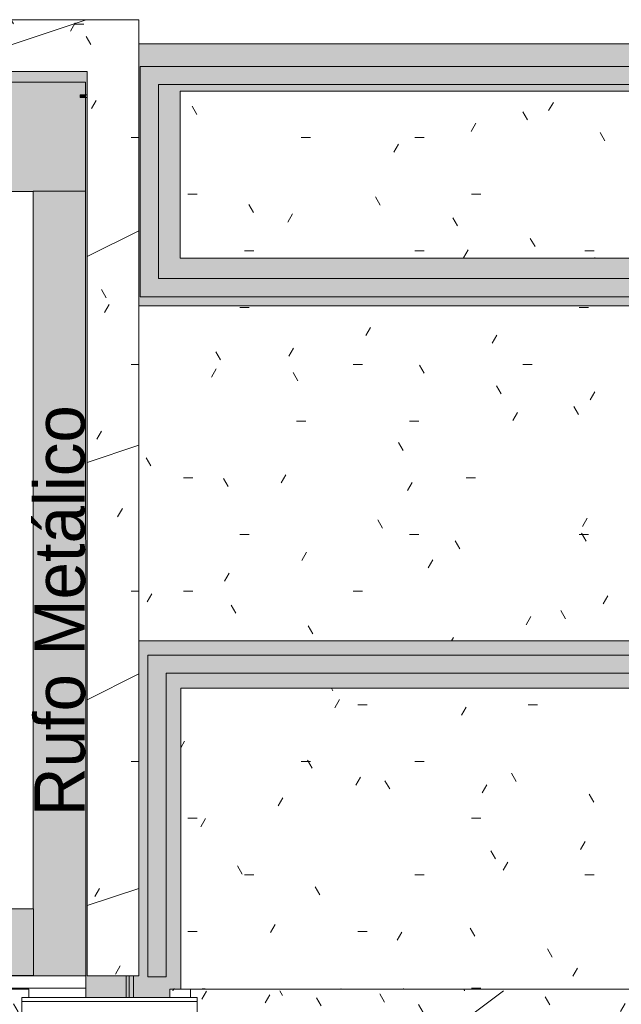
# Model space of a CAD drawing. Header units: millimetres. Extents: x -18260 to 188148, y -14086 to 2351883.
# Tile 536 of 592: x 59749 to 61904, y 4617 to 8144. Entities that reach past the tile are written whole.
import ezdxf

# ---------------------------------------------------------------- set-up
doc = ezdxf.new("R2010")
doc.units = ezdxf.units.MM
for name, color, linetype, lineweight in [('A-AREA', 32, 'Continuous', 9), ('A-CLNG-PATT', 13, 'Continuous', 9), ('A-FLOR', 192, 'Continuous', 18), ('A-FLOR-PATT', 8, 'Continuous', 18), ('A-GLAZ', 151, 'Continuous', 9), ('A-GLAZ-SILL', 1, 'Continuous', 9), ('A-ROOF', 132, 'Continuous', 9), ('A-ROOF-OTLN', 132, 'Continuous', 9), ('A-ROOF-PATT', 132, 'Continuous', 9), ('A-WALL', 113, 'Continuous', 18), ('A-WALL-PATT', 111, 'Continuous', 25), ('G-ANNO-TEXT', 231, 'Continuous', 9), ('I-WALL', 2, 'Continuous', 18), ('S-COLS', 52, 'Continuous', 9)]:
    doc.layers.add(name, color=color, linetype=linetype, lineweight=lineweight)
doc.styles.add('Century Gothic_3', font='GOTHIC.TTF', dxfattribs={"height": 180})
pattern_1 = [(0, (0, 0), (812.8, 203.2), [33.528, -576.072, 33.528, -576.072, -3251.2]), (0, (0, 0), (812.8, 203.2), [-1219.2, 33.528, -1185.672, 33.528, -576.072, -1422.4]), (0, (0, 0), (812.8, 203.2), [-3048, 33.528, -372.872, 33.528, -982.472]), (120, (304.8, 101.6), (-582.3764, 602.3054), [33.528, -576.072, 33.528, -576.072, -3251.2]), (120, (304.8, 101.6), (-582.3764, 602.3054), [-1219.2, 33.528, -1185.672, 33.528, -576.072, -1422.4]), (120, (304.8, 101.6), (-582.3764, 602.3054), [-3048, 33.528, -372.872, 33.528, -982.472]), (240, (406.4, 508), (-230.4236, -805.5054), [33.528, -576.072, 33.528, -576.072, -3251.2]), (240, (406.4, 508), (-230.4236, -805.5054), [-1219.2, 33.528, -1185.672, 33.528, -576.072, -1422.4]), (240, (406.4, 508), (-230.4236, -805.5054), [-3048, 33.528, -372.872, 33.528, -982.472])]

# ---------------------------------------------------------------- blocks, each defined once
blk = doc.blocks.new('FP_220-PLANTA DE IMPERMEABILIZAÇÃO - 1 PAV_')
at = {"layer": 'A-GLAZ-SILL', "lineweight": 5}
for p, q in [((642.3, -101), (642.4, -101.3)), ((642.4, -101.3), (642.5, -101.5)), ((642.5, -101.5), (642.7, -101.8)), ((642.7, -101.8), (642.8, -102)), ((642.8, -102), (642.9, -102.3)), ((642.9, -102.3), (643.1, -102.6)), ((643.1, -102.6), (643.2, -102.8)), ((643.2, -102.8), (643.3, -103.1)), ((643.3, -103.1), (643.4, -103.3)), ((643.4, -103.3), (643.6, -103.6)), ((643.6, -103.6), (643.7, -103.8)), ((643.7, -103.8), (643.8, -104.1)), ((643.8, -104.1), (644, -104.3)), ((644, -104.3), (644.1, -104.5)), ((644.1, -104.5), (644.2, -104.8)), ((644.2, -104.8), (644.3, -105)), ((644.3, -105), (644.5, -105.2)), ((644.5, -105.2), (644.6, -105.4)), ((644.6, -105.4), (644.7, -105.6)), ((644.7, -105.6), (644.9, -105.8)), ((644.9, -105.8), (645, -106)), ((645, -106), (645.1, -106.2)), ((645.1, -106.2), (645.2, -106.4)), ((645.2, -106.4), (645.4, -106.6)), ((645.4, -106.6), (645.5, -106.8)), ((645.5, -106.8), (645.6, -107)), ((645.6, -107), (645.8, -107.1)), ((645.8, -107.1), (645.9, -107.3)), ((645.9, -107.3), (646, -107.4)), ((646, -107.4), (646.1, -107.6)), ((646.1, -107.6), (646.3, -107.7)), ((1084.7, -108.7), (1084.8, -108.6)), ((1084.8, -108.6), (1084.9, -108.6)), ((1084.9, -108.6), (1085.1, -108.6)), ((1085.1, -108.6), (1085.2, -108.6)), ((1085.2, -108.6), (1085.3, -108.5)), ((1085.3, -108.5), (1085.4, -108.5)), ((1085.4, -108.5), (1085.6, -108.4)), ((1085.6, -108.4), (1085.7, -108.3)), ((1085.7, -108.3), (1085.8, -108.2)), ((1085.8, -108.2), (1086, -108.1)), ((1086, -108.1), (1086.1, -108)), ((1086.1, -108), (1086.2, -107.9))]:
    blk.add_line(p, q, dxfattribs=at)
at = {"layer": 'A-GLAZ-SILL', "color": 90, "lineweight": 5}
blk.add_line((-1625, -107.5), (1625, -107.5), dxfattribs=at)
blk = doc.blocks.new('CC_PEITORIL - PEITORIL-3983219-PLANTA DE IMPERMEABILIZAÇÃO - 1 PAV_')
at = {"layer": 'A-GLAZ-SILL', "lineweight": 5}
h = blk.add_hatch(dxfattribs=at)
h.set_pattern_fill('FP_226', color=256, style=0, pattern_type=2)
h.set_pattern_definition([(180, (10194.94, 4564.16), (-406.4, -101.6), [33.528, -271.272, 33.528, -1896.872]), (180, (10194.94, 4564.16), (-406.4, -101.6), [-338.328, -271.272, 33.528, -576.072, -1016]), (180, (10194.94, 4564.16), (-406.4, -101.6), [-1219.2, 33.528, -271.272, 33.528, -677.672]), (180, (10194.94, 4564.16), (-406.4, -101.6), [-1557.528, -169.672, 33.528, -474.472]), (300, (10042.55, 4513.36), (291.1882, -301.1527), [33.528, -271.272, 33.528, -271.272, -1625.6]), (300, (10042.55, 4513.36), (291.1882, -301.1527), [-609.6, 33.528, -576.072, 33.528, -271.272, -711.2]), (300, (10042.55, 4513.36), (291.1882, -301.1527), [-1524, 33.528, -169.672, 33.528, -474.472]), (60, (9991.75, 4310.16), (115.2118, 402.7527), [33.528, -271.272, 33.528, -271.272, -1625.6]), (60, (9991.75, 4310.16), (115.2118, 402.7527), [-609.6, 33.528, -576.072, 33.528, -271.272, -711.2]), (60, (9991.75, 4310.16), (115.2118, 402.7527), [-1524, 33.528, -169.672, 33.528, -474.472])])
h.paths.add_polyline_path([(-1600, 17.5), (-1600, -77.5), (-1625, -77.5), (-1625, -101), (1625, -101), (1625, -77.5), (1600, -77.5), (1600, 17.5), (-1570, 17.5)])
h = blk.add_hatch(dxfattribs=at)
h.set_pattern_fill('FP_227', color=256, style=0, pattern_type=2)
h.set_pattern_definition([(36.87, (9559.94, 2976.66), (-4762.494, -3175.0085), [793.75, -7143.75]), (26.565, (8607.44, 3452.9), (1587.5, 1587.5), [1774.88, -1774.88]), (18.435, (8607.44, 4246.66), (3174.997, 1587.503), [1004.02, -4016.09])])
h.paths.add_polyline_path([(-1600, 17.5), (-1600, -77.5), (-1625, -77.5), (-1625, -101), (1625, -101), (1625, -77.5), (1600, -77.5), (1600, 17.5), (-1570, 17.5)])
at = {"layer": 'A-GLAZ-SILL', "color": 90, "lineweight": 5}
for q in [(1625, -77.5), (1625, -107.5)]:
    blk.add_line((1625, -101), q, dxfattribs=at)
at = {"layer": 'A-GLAZ', "color": 90, "lineweight": 5}
blk.add_blockref('FP_220-PLANTA DE IMPERMEABILIZAÇÃO - 1 PAV_', (0, 0), dxfattribs=at)
blk = doc.blocks.new('FP_222-PLANTA DE IMPERMEABILIZAÇÃO - 1 PAV_')
at = {"layer": 'A-GLAZ-SILL', "color": 90, "lineweight": 5}
blk.add_line((1625, 107.5), (-1625, 107.5), dxfattribs=at)
blk = doc.blocks.new('CC_PEITORIL - PEITORIL-V221-PLANTA DE IMPERMEABILIZAÇÃO - 1 PAV_')
at = {"layer": 'A-GLAZ-SILL', "lineweight": 5}
h = blk.add_hatch(dxfattribs=at)
h.set_pattern_fill('FP_228', color=256, style=0, pattern_type=2)
h.set_pattern_definition([(0, (-6365.85, -4564.16), (406.4, 101.6), [33.528, -271.272, 33.528, -271.272, -1625.6]), (0, (-6365.85, -4564.16), (406.4, 101.6), [-609.6, 33.528, -576.072, 33.528, -271.272, -711.2]), (0, (-6365.85, -4564.16), (406.4, 101.6), [-1524, 33.528, -169.672, 33.528, -474.472]), (120, (-6213.45, -4513.36), (-291.1882, 301.1527), [33.528, -271.272, 33.528, -1896.872]), (120, (-6213.45, -4513.36), (-291.1882, 301.1527), [-338.328, -271.272, 33.528, -576.072, -1016]), (120, (-6213.45, -4513.36), (-291.1882, 301.1527), [-1219.2, 33.528, -271.272, 33.528, -677.672]), (120, (-6213.45, -4513.36), (-291.1882, 301.1527), [-1557.528, -169.672, 33.528, -474.472]), (240, (-6162.65, -4310.16), (-115.2118, -402.7527), [33.528, -271.272, 33.528, -1896.872]), (240, (-6162.65, -4310.16), (-115.2118, -402.7527), [-338.328, -271.272, 33.528, -576.072, -1016]), (240, (-6162.65, -4310.16), (-115.2118, -402.7527), [-1219.2, 33.528, -271.272, 33.528, -677.672]), (240, (-6162.65, -4310.16), (-115.2118, -402.7527), [-1557.528, -169.672, 33.528, -474.472])])
h.paths.add_polyline_path([(1582.5, -17.5), (1600, -17.5), (1600, 77.5), (1625, 77.5), (1625, 101), (-1625, 101), (-1625, 77.5), (-1600, 77.5), (-1600, -17.5), (1570, -17.5)])
h = blk.add_hatch(dxfattribs=at)
h.set_pattern_fill('FP_229', color=256, style=0, pattern_type=2)
h.set_pattern_definition([(216.87, (-5730.85, -2976.66), (4762.494, 3175.009), [793.75, -7143.75]), (206.565, (-4778.35, -3452.9), (-1587.5, -1587.5), [1774.88, -1774.88]), (198.435, (-4778.35, -4246.66), (-3174.997, -1587.503), [1004.02, -4016.1])])
h.paths.add_polyline_path([(1582.5, -17.5), (1600, -17.5), (1600, 77.5), (1625, 77.5), (1625, 101), (-1625, 101), (-1625, 77.5), (-1600, 77.5), (-1600, -17.5), (1570, -17.5)])
at = {"layer": 'A-GLAZ-SILL', "color": 90, "lineweight": 5}
for p in [(1625, 107.5), (1625, 77.5)]:
    blk.add_line(p, (1625, 101), dxfattribs=at)
at = {"layer": 'A-GLAZ', "color": 90, "lineweight": 5}
blk.add_blockref('FP_222-PLANTA DE IMPERMEABILIZAÇÃO - 1 PAV_', (0, 0), dxfattribs=at)
blk = doc.blocks.new('CHAPIM1 - CHAPIM-4061394-PLANTA DE IMPERMEABILIZAÇÃO - 1 PAV_')
at = {"layer": 'A-ROOF-PATT', "lineweight": 5}
h = blk.add_hatch(dxfattribs=at)
h.set_pattern_fill('FP_31', color=71, style=0, pattern_type=2)
h.set_pattern_definition([(0, (2e-05, -3e-05), (812.8, 203.2), [33.528, -576.072, 33.528, -576.072, -3251.2]), (0, (2e-05, -3e-05), (812.8, 203.2), [-1219.2, 33.528, -1185.672, 33.528, -576.072, -1422.4]), (0, (2e-05, -3e-05), (812.8, 203.2), [-3048, 33.528, -372.872, 33.528, -982.472]), (120, (304.8, 101.6), (-582.3764, 602.3054), [33.528, -576.072, 33.528, -576.072, -3251.2]), (120, (304.8, 101.6), (-582.3764, 602.3054), [-1219.2, 33.528, -1185.672, 33.528, -576.072, -1422.4]), (120, (304.8, 101.6), (-582.3764, 602.3054), [-3048, 33.528, -372.872, 33.528, -982.472]), (240, (406.4, 508), (-230.4236, -805.5054), [33.528, -576.072, 33.528, -576.072, -3251.2]), (240, (406.4, 508), (-230.4236, -805.5054), [-1219.2, 33.528, -1185.672, 33.528, -576.072, -1422.4]), (240, (406.4, 508), (-230.4236, -805.5054), [-3048, 33.528, -372.872, 33.528, -982.472])])
h.paths.add_polyline_path([(8385.9, 4719.2), (8385.9, 8144), (-4413.5, 8144), (-4413.5, 4719.2), (-4228.5, 4719.2), (-4228.5, 7959), (8200.9, 7959), (8200.9, 4719.2), (8383.2, 4719.2)])
h = blk.add_hatch(dxfattribs=at)
h.set_pattern_fill('FP_30', color=71, style=0, pattern_type=2)
h.set_pattern_definition([(216.87, (635, 1587.5), (4762.494, 3175.009), [793.75, -7143.75]), (206.565, (1587.5, 1111.25), (-1587.5, -1587.5), [1774.88, -1774.88]), (198.435, (1587.5, 317.5), (-3174.997, -1587.503), [1004.02, -4016.1])])
h.paths.add_polyline_path([(8385.9, 4719.2), (8385.9, 8144), (-4413.5, 8144), (-4413.5, 4719.2), (-4228.5, 4719.2), (-4228.5, 7959), (8200.9, 7959), (8200.9, 4719.2), (8383.2, 4719.2)])
at = {"layer": 'A-ROOF-OTLN', "color": 90, "lineweight": 5}
for p, q in [((8385.9, 8144), (-4413.5, 8144)), ((8385.9, 8144), (8385.9, 4719.2)), ((-4228.5, 7959), (8200.9, 7959)), ((8200.9, 7959), (8200.9, 4719.2)), ((8385.9, 4719.2), (8200.9, 4719.2))]:
    blk.add_line(p, q, dxfattribs=at)
blk = doc.blocks.new('_ARQPWR_Pilar perfil I - _TP25-V225-PLANTA DE IMPERMEABILIZAÇÃO - 1 PAV_')
at = {"layer": 'S-COLS', "lineweight": 5}
blk.add_hatch(color=71, dxfattribs=at).paths.add_polyline_path([(-56.5, -78.5), (-56.5, -69.2), (-76.5, -69.2), (-76.5, -78.5), (-56.5, -78.5)])
at = {"layer": 'S-COLS', "color": 90, "lineweight": 5}
for p, q in [((-76.5, -69.2), (-50.5, -69.2)), ((-76.5, -78.5), (-76.5, -69.2)), ((-50.5, -78.5), (-76.5, -78.5))]:
    blk.add_line(p, q, dxfattribs=at)
blk = doc.blocks.new('FP_233-PLANTA DE IMPERMEABILIZAÇÃO - 1 PAV_')
at = {"layer": 'A-GLAZ-SILL', "color": 90, "lineweight": 5}
blk.add_line((-1601.7, 107.5), (-1675, 107.5), dxfattribs=at)
at = {"layer": 'A-GLAZ-SILL', "lineweight": 5}
for p, q in [((-1661.7, 105.9), (-1661.9, 105.7)), ((-1661.6, 106.1), (-1661.7, 105.9)), ((-1661.5, 106.3), (-1661.6, 106.1)), ((-1661.4, 106.5), (-1661.5, 106.3)), ((-1661.2, 106.7), (-1661.4, 106.5)), ((-1661.1, 106.9), (-1661.2, 106.7)), ((-1661, 107), (-1661.1, 106.9)), ((-1660.8, 107.2), (-1661, 107)), ((-1660.7, 107.4), (-1660.8, 107.2)), ((-1660.6, 107.5), (-1660.7, 107.4)), ((-1660.4, 107.6), (-1660.6, 107.5)), ((-1660.3, 107.8), (-1660.4, 107.6)), ((-1660.2, 107.9), (-1660.3, 107.8)), ((-1660, 108), (-1660.2, 107.9)), ((-1659.9, 108.1), (-1660, 108)), ((-1659.8, 108.2), (-1659.9, 108.1)), ((-1659.7, 108.3), (-1659.8, 108.2)), ((-1659.5, 108.4), (-1659.7, 108.3)), ((-1659.4, 108.4), (-1659.5, 108.4)), ((-1659.3, 108.5), (-1659.4, 108.4)), ((-1659.1, 108.5), (-1659.3, 108.5)), ((-1659, 108.6), (-1659.1, 108.5)), ((-1658.9, 108.6), (-1659, 108.6)), ((-1658.7, 108.6), (-1658.9, 108.6)), ((-1658.6, 108.7), (-1658.7, 108.6)), ((-1559.3, 107.5), (-1559.7, 107.5)), ((-1559, 107.6), (-1559.3, 107.5)), ((-1558.6, 107.7), (-1559, 107.6)), ((-1558.2, 107.7), (-1558.6, 107.7)), ((-1557.9, 107.8), (-1558.2, 107.7)), ((-1557.5, 107.9), (-1557.9, 107.8)), ((-1557.2, 107.9), (-1557.5, 107.9)), ((-1556.8, 108), (-1557.2, 107.9)), ((-1556.5, 108.1), (-1556.8, 108)), ((-1556.1, 108.1), (-1556.5, 108.1)), ((-1555.7, 108.2), (-1556.1, 108.1)), ((-1555.4, 108.2), (-1555.7, 108.2)), ((-1555, 108.3), (-1555.4, 108.2)), ((-1554.7, 108.3), (-1555, 108.3)), ((-1554.3, 108.3), (-1554.7, 108.3)), ((-1554, 108.4), (-1554.3, 108.3)), ((-1553.6, 108.4), (-1554, 108.4)), ((-1553.3, 108.4), (-1553.6, 108.4)), ((-1552.9, 108.5), (-1553.3, 108.4)), ((-1552.5, 108.5), (-1552.9, 108.5)), ((-1552.2, 108.5), (-1552.5, 108.5)), ((-1551.8, 108.6), (-1552.2, 108.5)), ((-1551.5, 108.6), (-1551.8, 108.6)), ((-1551.1, 108.6), (-1551.5, 108.6)), ((-1550.8, 108.6), (-1551.1, 108.6)), ((-1550.4, 108.6), (-1550.8, 108.6)), ((-1550, 108.6), (-1550.4, 108.6)), ((-1549.7, 108.7), (-1550, 108.6)), ((-1549.3, 108.7), (-1549.7, 108.7)), ((-1549, 108.7), (-1549.3, 108.7)), ((-839.2, 107.6), (-839.3, 107.5)), ((-839.1, 107.8), (-839.2, 107.6)), ((-839, 107.9), (-839.1, 107.8)), ((-838.8, 108), (-839, 107.9)), ((-838.7, 108.1), (-838.8, 108)), ((-838.6, 108.2), (-838.7, 108.1)), ((-838.4, 108.3), (-838.6, 108.2)), ((-838.3, 108.4), (-838.4, 108.3)), ((-838.2, 108.4), (-838.3, 108.4)), ((-838, 108.5), (-838.2, 108.4)), ((-837.9, 108.5), (-838, 108.5)), ((-837.8, 108.6), (-837.9, 108.5)), ((-837.6, 108.6), (-837.8, 108.6)), ((-837.5, 108.6), (-837.6, 108.6)), ((-837.4, 108.7), (-837.5, 108.6)), ((-731.3, 108.7), (-731.4, 108.7)), ((-1664.2, 101.3), (-1664.4, 101)), ((-1664.1, 101.5), (-1664.2, 101.3)), ((-1664, 101.8), (-1664.1, 101.5)), ((-1663.8, 102.1), (-1664, 101.8)), ((-1663.7, 102.3), (-1663.8, 102.1)), ((-1663.6, 102.6), (-1663.7, 102.3)), ((-1663.5, 102.8), (-1663.6, 102.6)), ((-1663.3, 103.1), (-1663.5, 102.8)), ((-1663.2, 103.4), (-1663.3, 103.1)), ((-1663.1, 103.6), (-1663.2, 103.4)), ((-1662.9, 103.9), (-1663.1, 103.6)), ((-1662.8, 104.1), (-1662.9, 103.9)), ((-1662.7, 104.4), (-1662.8, 104.1)), ((-1662.5, 104.6), (-1662.7, 104.4)), ((-1662.4, 104.8), (-1662.5, 104.6)), ((-1662.3, 105.1), (-1662.4, 104.8)), ((-1662.1, 105.3), (-1662.3, 105.1)), ((-1662, 105.5), (-1662.1, 105.3)), ((-1661.9, 105.7), (-1662, 105.5))]:
    blk.add_line(p, q, dxfattribs=at)
blk = doc.blocks.new('CC_PEITORIL - PEITORIL-V232-PLANTA DE IMPERMEABILIZAÇÃO - 1 PAV_')
at = {"layer": 'A-GLAZ-SILL', "lineweight": 5}
h = blk.add_hatch(dxfattribs=at)
h.set_pattern_fill('FP_117', color=256, style=0, pattern_type=2)
h.set_pattern_definition([(0, (-10171.6, -4564.16), (406.4, 101.6), [33.528, -271.272, 33.528, -271.272, -1625.6]), (0, (-10171.6, -4564.16), (406.4, 101.6), [-609.6, 33.528, -576.072, 33.528, -271.272, -711.2]), (0, (-10171.6, -4564.16), (406.4, 101.6), [-1524, 33.528, -169.672, 33.528, -474.472]), (120, (-10019.2, -4513.36), (-291.1882, 301.1527), [33.528, -271.272, 33.528, -1896.872]), (120, (-10019.2, -4513.36), (-291.1882, 301.1527), [-338.328, -271.272, 33.528, -576.072, -1016]), (120, (-10019.2, -4513.36), (-291.1882, 301.1527), [-1219.2, 33.528, -271.272, 33.528, -677.672]), (120, (-10019.2, -4513.36), (-291.1882, 301.1527), [-1557.528, -169.672, 33.528, -474.472]), (240, (-9968.4, -4310.16), (-115.2118, -402.7527), [33.528, -271.272, 33.528, -1896.872]), (240, (-9968.4, -4310.16), (-115.2118, -402.7527), [-338.328, -271.272, 33.528, -576.072, -1016]), (240, (-9968.4, -4310.16), (-115.2118, -402.7527), [-1219.2, 33.528, -271.272, 33.528, -677.672]), (240, (-9968.4, -4310.16), (-115.2118, -402.7527), [-1557.528, -169.672, 33.528, -474.472])])
h.paths.add_polyline_path([(-1675, 77.5), (-1601.7, 77.8), (-1601.7, 101), (-1675, 101), (-1675, 77.5)])
h.paths.add_polyline_path([(1675, 77.5), (1675, 101), (1648.3, 100.8), (1648.3, 77.5), (1662.3, 77.5)])
h = blk.add_hatch(dxfattribs=at)
h.set_pattern_fill('FP_118', color=256, style=0, pattern_type=2)
h.set_pattern_definition([(216.87, (-9536.6, -2976.66), (4762.494, 3175.0085), [793.75, -7143.75]), (206.565, (-8584.1, -3452.9), (-1587.5, -1587.5), [1774.88, -1774.88]), (198.435, (-8584.1, -4246.66), (-3174.997, -1587.503), [1004.02, -4016.09])])
h.paths.add_polyline_path([(-1675, 77.5), (-1601.7, 77.8), (-1601.7, 101), (-1675, 101), (-1675, 77.5)])
h.paths.add_polyline_path([(1675, 77.5), (1675, 101), (1648.3, 100.8), (1648.3, 77.5), (1662.3, 77.5)])
at = {"layer": 'A-GLAZ-SILL', "color": 90, "lineweight": 5}
for q in [(-1675, 107.5), (-1675, 77.5)]:
    blk.add_line((-1675, 101), q, dxfattribs=at)
at = {"layer": 'A-GLAZ', "color": 90, "lineweight": 5}
blk.add_blockref('FP_233-PLANTA DE IMPERMEABILIZAÇÃO - 1 PAV_', (0, 0), dxfattribs=at)
blk = doc.blocks.new('BE-PMSa-MOD-ARQ-CONEXAODOFUTURO-EX-000-R_rvt-2-PLANTA DE IMPERMEABILIZAÇÃO - 1 PAV_')
at = {"layer": 'A-CLNG-PATT', "lineweight": 5}
h = blk.add_hatch(dxfattribs=at)
h.set_pattern_fill('FP_2', color=191, style=0, pattern_type=2)
h.set_pattern_definition(pattern_1)
h.paths.add_polyline_path([(1602, 4641.7), (4740.8, 4641.7), (4740.8, 4671.7), (7990.8, 4670.8), (7990.8, 4641.7), (8195.1, 4641.7), (8194.9, 4674.2), (-4222.1, 4674.2), (-4222.1, 4641.7), (-4048.6, 4641.7), (-4048.6, 4671.7), (-798.6, 4670.8), (-798.6, 4641.7), (1307.2, 4641.7)])
at = {"layer": 'A-FLOR-PATT', "lineweight": 5}
h = blk.add_hatch(dxfattribs=at)
h.set_pattern_fill('FP_2', color=71, style=0, pattern_type=2)
h.set_pattern_definition(pattern_1)
h.paths.add_polyline_path([(8535.8, 4671.7), (11833.9, 4671.7), (11833.9, 5749.2), (8535.8, 5749.2), (8535.8, 4719.2)])
h.paths.add_polyline_path([(10741.9, 7289.2), (11833.9, 7289.2), (11833.9, 7887.7), (8532.9, 7887.7), (8532.9, 7289.2)])
h = blk.add_hatch(dxfattribs=at)
h.set_pattern_fill('FP_134', color=55, style=0, pattern_type=2)
h.set_pattern_definition([(0, (-243, 0), (810.403, 203.2), [33.429, -574.373, 33.429, -574.373, -3241.614]), (0, (-243, 0), (810.403, 203.2), [-1215.605, 33.429, -1182.176, 33.429, -574.373, -1418.206]), (0, (-243, 0), (810.403, 203.2), [-3039.013, 33.429, -371.773, 33.429, -979.575]), (119.927, (60.9, 101.6), (-580.6612, 602.3034), [33.503, -575.648, 33.503, -3824.454]), (119.927, (60.9, 101.6), (-580.6612, 602.3034), [-642.654, -575.648, 33.503, -1184.799, -2030.504]), (119.927, (60.9, 101.6), (-580.6612, 602.3034), [-2436.605, 33.503, -575.648, 33.503, -1387.849]), (119.927, (60.9, 101.6), (-580.6612, 602.3034), [-3079.26, -372.597, 33.503, -981.75]), (240.073, (162.2, 508), (-229.7473, -805.5045), [33.503, -575.648, 33.503, -3824.454]), (240.073, (162.2, 508), (-229.7473, -805.5045), [-642.654, -575.648, 33.503, -1184.8, -2030.504]), (240.073, (162.2, 508), (-229.7473, -805.5045), [-2436.605, 33.503, -575.648, 33.503, -1387.85]), (240.073, (162.2, 508), (-229.7473, -805.5045), [-3079.26, -372.597, 33.503, -981.75])])
h.paths.add_polyline_path([(10741.9, 5919.2), (12003.9, 5919.2), (12003.9, 7119.2), (8385.9, 7119.2), (8385.9, 5919.2), (8561.9, 5919.2)])
h = blk.add_hatch(dxfattribs=at)
h.set_pattern_fill('FP_96', color=133, style=0, pattern_type=2)
h.set_pattern_definition([(50, (0, 0), (182.1847, -15.939), [19.05, -209.55]), (355, (0, 0), (-35.2424, 191.0566), [15.24, -167.64]), (100.451, (15.18, -1.33), (146.9425, 175.1167), [16.19, -178.09]), (46.184, (0, 50.8), (271.079, -42.0433), [28.575, -314.325]), (96.636, (22.6, 47.3), (237.4025, 247.427), [24.285, -267.135]), (351.184, (0, 50.8), (237.405, 247.425), [22.86, -251.46]), (21, (25.4, 38.1), (151.6149, -102.2655), [19.05, -209.55]), (326, (25.4, 38.1), (61.8024, 184.1877), [15.24, -167.64]), (71.451, (38.03, 29.58), (213.417, 81.9214), [16.19, -178.09]), (37.5, (0, 0), (3.08832, 84.55508), [8.382, -157.226, 8.382, -161.798, -168.275]), (37.5, (0, 0), (3.08832, 84.55508), [-335.788, 8.382, -159.893]), (7.5, (0, 0), (66.8194, 100.18075), [8.382, -88.646, 8.382, -153.416, -64.135]), (7.5, (0, 0), (66.8194, 100.18075), [-258.826, 8.382, -55.753]), (327.5, (-56.64, 0), (135.5905, -5.7289), [8.382, -55.118, 8.382, -189.738, -262.89]), (327.5, (-56.64, 0), (135.5905, -5.7289), [-261.62, 8.382, -254.508]), (317.5, (-82.04, 0), (148.1289, 25.4268), [8.382, -74.168, 8.382, -123.19, -186.69]), (317.5, (-82.04, 0), (148.1289, 25.4268), [-214.122, 8.382, -178.308])])
h.paths.add_polyline_path([(8365.8, 4641.7), (8365.8, 4719.2), (8340.1, 4719.1), (8340.1, 4641.7), (8365.8, 4641.7)])
h.paths.add_polyline_path([(-4390.1, 4641.7), (-4367.1, 4641.7), (-4367.1, 4719.2), (-4390.1, 4719.2), (-4390.1, 4641.7)])
h = blk.add_hatch(dxfattribs=at)
h.set_pattern_fill('FP_2', color=55, style=0, pattern_type=2)
h.set_pattern_definition(pattern_1)
h.paths.add_polyline_path([(2238.1, 4674.2), (8195.1, 4674.2), (8194.9, 4719.1), (-4222.1, 4719.1), (-4222.1, 4674.2), (1787.3, 4674.2)])
at = {"layer": 'A-ROOF-OTLN', "lineweight": 5}
for points in [[(-3771.3, 7529.1), (8194.9, 7529.2), (8194.9, 7865.7), (8174.9, 7865.7), (8174.9, 7875), (8194.9, 7875), (8194.9, 7920.1), (1991, 7920.1), (1991, 7884.3), (1992.3, 7879.6), (1995.7, 7876.2), (2000.3, 7875), (2062.9, 7875), (2062.9, 7865.7), (1909.9, 7865.7), (1909.9, 7875), (1972.4, 7875), (1977.1, 7876.2), (1980.5, 7879.6), (1981.7, 7884.3), (1981.7, 7920.1), (-4222.1, 7920.1), (-4222.1, 7875), (-4202.1, 7875), (-4202.1, 7865.7), (-4222.1, 7865.7), (-4222.1, 7529.1), (-3982.1, 7529.1)], [(8195.1, 4719.2), (8194.9, 7529.2), (8007.4, 7529.1), (8007.9, 4719.2), (8194.9, 4719.2)], [(1307.2, 4719.6), (8007.9, 4719.6), (8007.9, 4958.6), (-3982.1, 4958.6), (-3982.1, 4719.6), (127.8, 4719.6)]]:
    blk.add_hatch(color=254, dxfattribs=at).paths.add_polyline_path(points)
at = {"layer": 'A-ROOF-PATT', "lineweight": 5}
h = blk.add_hatch(dxfattribs=at)
h.set_pattern_fill('FP_232', color=71, style=0, pattern_type=2)
h.set_pattern_definition([(270, (-2e-05, 12637.28), (200, 1e-14), [])])
h.paths.add_polyline_path([(2486.5, 4958.6), (8007.3, 4958.6), (8007.2, 7529.1), (-3982.1, 7529.1), (-3982.1, 4958.6), (1307.2, 4958.6)])
h.paths.add_polyline_path([(2315, 6470.8), (1515, 6470.8), (1915, 6870.8)])
at = {"layer": 'A-WALL', "lineweight": 5}
for points in [[(8385.9, 7289.2), (8532.9, 7289.2), (8532.9, 7911.7), (8455.4, 7911.7), (8390.4, 7976.7), (8532.9, 7976.7), (8532.9, 8057.7), (8385.9, 8057.7), (8385.9, 7296.7)], [(8532.9, 7887.7), (11850.4, 7887.7), (11850.4, 7904.2), (11857.9, 7911.7), (11915.4, 7911.7), (11915.4, 7887.7), (12003.9, 7887.7), (12003.9, 8057.7), (8532.9, 8057.7)], [(8379.4, 4641.7), (8496.6, 4641.7), (8496.6, 4671.7), (8535.8, 4671.7), (8535.8, 5803), (8482.9, 5803), (8417.9, 5868), (8535.8, 5868), (8535.8, 5919.2), (8385.9, 5919.2), (8385.9, 4719.2), (8365.8, 4719.1), (8365.8, 4641.7)], [(11833.9, 5749.2), (11877.9, 5749.2), (11877.9, 5793.1), (11887.7, 5803), (11942.9, 5803), (11942.9, 5749.2), (12003.9, 5749.2), (12003.9, 5919.2), (8535.8, 5919.2), (8535.8, 5749.2), (10741.9, 5749.2)]]:
    blk.add_hatch(color=254, dxfattribs=at).paths.add_polyline_path(points)
h = blk.add_hatch(color=254, dxfattribs=at)
h.paths.add_polyline_path([(11833.9, 7119.2), (11833.9, 7289.2), (8455.4, 7289.2), (8455.4, 7216.7), (8390.4, 7216.7), (8390.4, 7289.2), (8385.9, 7289.2), (8385.9, 7119.2), (10741.9, 7119.2)])
h.paths.add_polyline_path([(8395.4, 7151.7), (8390.4, 7151.7), (8455.4, 7216.7), (8460.4, 7216.7)])
at = {"layer": 'A-WALL-PATT', "lineweight": 5}
h = blk.add_hatch(dxfattribs=at)
h.set_pattern_fill('FP_9', color=55, style=0, pattern_type=2)
h.set_pattern_definition([(50, (0, 0), (728.737, -63.756), [76.2, -838.2]), (355, (0, 0), (-140.97, 764.23), [60.96, -670.56]), (100.451, (60.7, -5.3), (587.77, 700.467), [64.76, -712.36]), (46.184, (0, 203.2), (1084.32, -168.17), [114.3, -1257.3]), (96.636, (90.4, 189.2), (949.61, 989.71), [97.14, -1068.54]), (351.184, (0, 203.2), (949.62, 989.7), [91.44, -1005.84]), (21, (101.6, 152.4), (606.458, -409.06), [76.2, -838.2]), (326, (101.6, 152.4), (247.21, 736.75), [60.96, -670.56]), (71.451, (152.14, 118.3), (853.67, 327.685), [64.76, -712.36]), (37.5, (0, 0), (12.355, 338.22), [33.528, -628.904, 33.528, -647.192, -673.1]), (37.5, (0, 0), (12.355, 338.22), [-1343.152, 33.528, -639.572]), (7.5, (0, 0), (267.279, 400.722), [33.528, -354.584, 33.528, -613.664, -256.54]), (7.5, (0, 0), (267.279, 400.722), [-1035.304, 33.528, -223.012]), (327.5, (-226.57, 0), (542.363, -22.915), [33.528, -220.472, 33.528, -758.952, -1051.56]), (327.5, (-226.57, 0), (542.363, -22.915), [-1046.48, 33.528, -1018.032]), (317.5, (-328.17, 0), (592.517, 101.707), [33.528, -296.672, 33.528, -492.76, -746.76]), (317.5, (-328.17, 0), (592.517, 101.707), [-856.49, 33.53, -713.23])])
h.paths.add_polyline_path([(8093.4, 4626.7), (8334.4, 4626.7), (8334.4, 4641.7), (7965.8, 4641.7), (7965.8, 4626.7), (8088.4, 4626.7)])
h.paths.add_polyline_path([(4656.8, 4626.7), (4765.8, 4626.7), (4765.8, 4641.7), (4656.8, 4641.7)])
at = {"layer": 'I-WALL', "lineweight": 5}
for points in [[(2191.7, 7920.1), (8194.9, 7920.1), (8194.9, 7959), (-4228.5, 7959), (-4228.5, 7920.1), (1896.8, 7920.1)], [(8215.8, 4641.7), (8340.1, 4641.7), (8340.1, 4719.2), (8200.9, 4719.2), (8200.9, 7959), (8194.9, 7959), (8195.1, 4641.7)]]:
    blk.add_hatch(color=50, dxfattribs=at).paths.add_polyline_path(points)
at = {"layer": 'A-AREA', "color": 90, "lineweight": 5}
for p, q in [((8532.9, 7887.7), (8532.9, 7289.2)), ((11833.9, 7887.7), (8532.9, 7887.7)), ((8532.9, 7289.2), (11833.9, 7289.2)), ((8535.8, 5749.2), (11833.9, 5749.2)), ((8535.8, 5749.2), (8535.8, 4671.4)), ((8350.4, 4719.2), (8350.4, 4641.7))]:
    blk.add_line(p, q, dxfattribs=at)
at = {"layer": 'A-FLOR', "color": 250, "lineweight": 5}
blk.add_line((-4222.1, 4674.2), (8195.1, 4674.2), dxfattribs=at)
at = {"layer": 'A-ROOF', "color": 90, "lineweight": 5}
for p, q in [((8007.4, 7529.1), (-3982.1, 7529.1)), ((8007.2, 4719.1), (-3982.1, 4719.1))]:
    blk.add_line(p, q, dxfattribs=at)
at = {"layer": 'A-ROOF-OTLN', "color": 90, "lineweight": 5}
for p, q in [((8007.4, 7529.2), (8007.3, 4958.6)), ((8007.4, 7529.2), (8194.9, 7529.2)), ((8007.9, 4958.6), (-3982.1, 4958.6)), ((8007.9, 4958.6), (8007.9, 4719.6)), ((-3982.1, 4719.6), (8007.9, 4719.6)), ((8007.2, 4719.1), (-3982.1, 4719.1)), ((8195.1, 4719.2), (8007.2, 4719.2))]:
    blk.add_line(p, q, dxfattribs=at)
at = {"layer": 'A-WALL', "color": 250, "lineweight": 5}
for p, q in [((8532.9, 8057.7), (8385.9, 8057.7)), ((8532.9, 8057.7), (12003.9, 8057.7)), ((8532.9, 7887.7), (8532.9, 7289.2)), ((11833.9, 7887.7), (8532.9, 7887.7)), ((8532.9, 7289.2), (11833.9, 7289.2)), ((11833.9, 7119.2), (8385.9, 7119.2)), ((8535.8, 5919.2), (8385.9, 5919.2)), ((8535.8, 5919.2), (12003.9, 5919.2)), ((11833.9, 5749.2), (8535.8, 5749.2)), ((8535.8, 5749.2), (8535.8, 4671.4)), ((8365.8, 4641.7), (8365.8, 4719.2))]:
    blk.add_line(p, q, dxfattribs=at)
at = {"layer": 'A-WALL', "color": 130, "lineweight": 9}
for p, q in [((8334.4, 4641.7), (7965.8, 4641.7)), ((7965.8, 4641.7), (7965.8, 4546.7)), ((8594.9, 4641.7), (8334.4, 4641.7)), ((8594.9, 4546.7), (8594.9, 4641.7))]:
    blk.add_line(p, q, dxfattribs=at)
at = {"layer": 'A-WALL', "color": 90, "lineweight": 5}
for p, q in [((8334.4, 4626.7), (7965.8, 4626.7)), ((8594.9, 4626.7), (8334.4, 4626.7))]:
    blk.add_line(p, q, dxfattribs=at)
at = {"layer": 'I-WALL', "color": 250, "lineweight": 5}
for p, q in [((8194.9, 7920.1), (-4222.1, 7920.1)), ((8195.1, 4641.7), (8194.9, 7920.1)), ((8340.1, 4719.2), (8340.1, 4641.7))]:
    blk.add_line(p, q, dxfattribs=at)
at = {"layer": 'A-GLAZ', "color": 250, "lineweight": 5}
for name, p in [('CC_PEITORIL - PEITORIL-V221-PLANTA DE IMPERMEABILIZAÇÃO - 1 PAV_', (6365.8, 4564.2)), ('CC_PEITORIL - PEITORIL-V232-PLANTA DE IMPERMEABILIZAÇÃO - 1 PAV_', (10171.6, 4564.2))]:
    blk.add_blockref(name, p, dxfattribs=at)
at = {"layer": 'A-GLAZ', "color": 250, "lineweight": 5, "rotation": 180}
blk.add_blockref('CC_PEITORIL - PEITORIL-3983219-PLANTA DE IMPERMEABILIZAÇÃO - 1 PAV_', (10194.9, 4564.2), dxfattribs=at)
at = {"layer": 'A-ROOF', "color": 250, "lineweight": 5}
blk.add_blockref('CHAPIM1 - CHAPIM-4061394-PLANTA DE IMPERMEABILIZAÇÃO - 1 PAV_', (0, 0), dxfattribs=at)
at = {"layer": 'S-COLS', "color": 250, "lineweight": 5}
blk.add_blockref('_ARQPWR_Pilar perfil I - _TP25-V225-PLANTA DE IMPERMEABILIZAÇÃO - 1 PAV_', (8251.4, 7944.2), dxfattribs=at)

msp = doc.modelspace()

# ---------------------------------------------------------------- hatches: boundary and pattern name
at = {"layer": 'A-WALL', "lineweight": 5}
for points in [[(60323.026, 7911.658), (60323.026, 7976.658), (60180.526, 7976.658), (60245.526, 7911.658)], [(60245.526, 7216.658), (60245.526, 7289.159), (60180.526, 7289.159), (60180.526, 7216.658)], [(60325.898, 5803.011), (60325.898, 5868.011), (60208.003, 5868.011), (60273.003, 5803.011)]]:
    msp.add_hatch(color=256, dxfattribs=at).paths.add_polyline_path(points)
h = msp.add_hatch(color=256, dxfattribs=at)
h.paths.add_polyline_path([(63624.028, 7151.658), (63640.526, 7151.658), (63640.526, 7216.658), (63624.028, 7216.658), (63624.028, 7151.974)])
h.paths.add_polyline_path([(60185.525, 7151.658), (60250.525, 7216.658), (60245.526, 7216.658), (60180.526, 7151.658)])

# ---------------------------------------------------------------- linework, layer by layer
at = {"layer": 'A-WALL'}
for p, q in [((60180.526, 7976.658), (63705.526, 7976.658)), ((60180.526, 7151.658), (60180.526, 7976.658)), ((63640.526, 7911.658), (60245.526, 7911.658)), ((60245.526, 7911.658), (60245.526, 7216.658)), ((60245.526, 7216.658), (63640.526, 7216.658)), ((63705.526, 7151.658), (60180.526, 7151.658)), ((60208.003, 5868.011), (63733.003, 5868.011)), ((60208.003, 4715.511), (60208.003, 5868.011)), ((63668.003, 5803.011), (60273.003, 5803.011)), ((60273.003, 5803.011), (60273.003, 4715.511)), ((60208.003, 4715.511), (60273.003, 4715.511))]:
    msp.add_line(p, q, dxfattribs=at)

# ---------------------------------------------------------------- block references
at = {"color": 50, "lineweight": 5}
msp.add_blockref('BE-PMSa-MOD-ARQ-CONEXAODOFUTURO-EX-000-R_rvt-2-PLANTA DE IMPERMEABILIZAÇÃO - 1 PAV_', (51790.143, 0), dxfattribs=at)

# ---------------------------------------------------------------- texts
at = {"layer": 'G-ANNO-TEXT', "color": 7, "insert": (59801.426, 5291.354), "char_height": 180, "width": 1988.185, "attachment_point": 1, "rotation": 90, "style": 'Century Gothic_3'}
msp.add_mtext('Rufo Metálico', dxfattribs=at)

doc.saveas('drawing.dxf')
